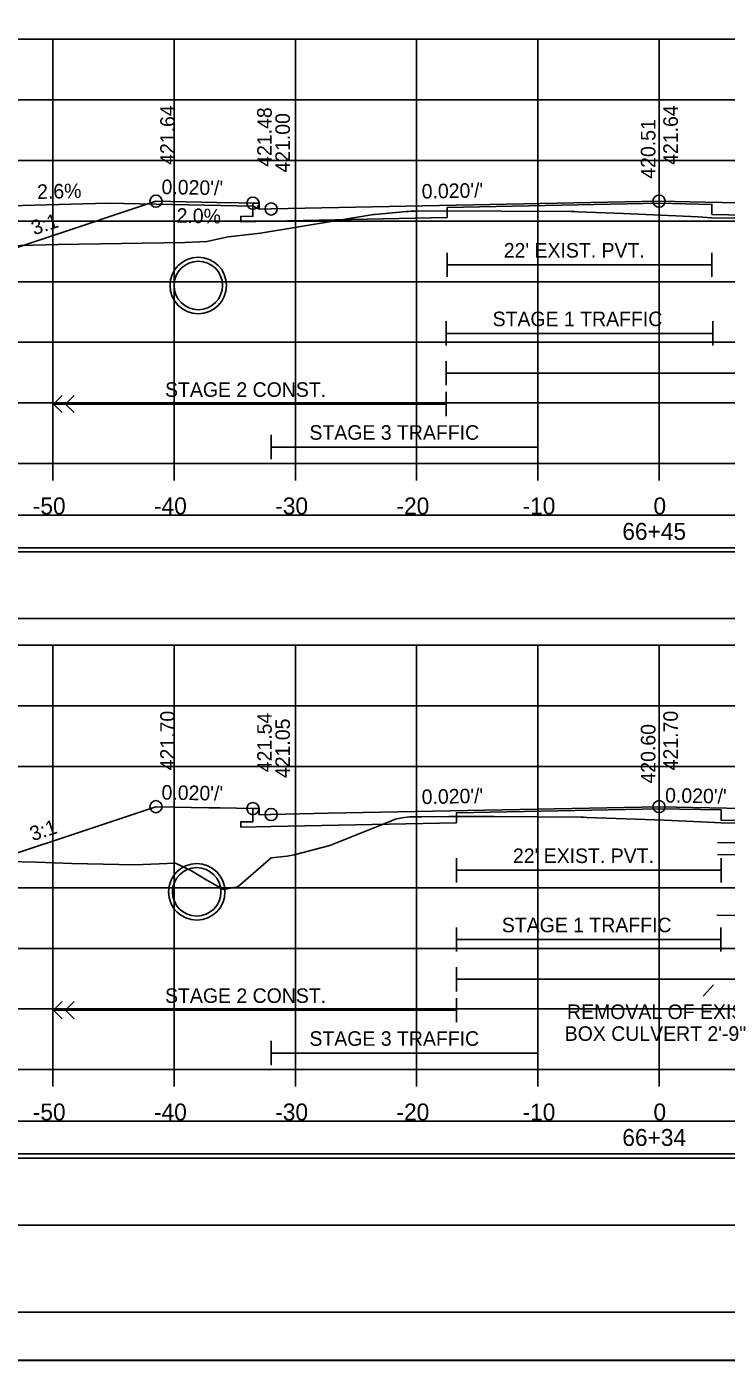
# Model space of a CAD drawing. Extents: x 1371057 to 1372761, y 380005 to 390517.
# Drawn here: x 1371842 to 1371899.8, y 385551.9 to 385661.9 of the extents above; entities that cross this region are included whole.
import ezdxf

# ---------------------------------------------------------------- set-up
doc = ezdxf.new("R2010")
doc.units = 0
for name, color, linetype in [('R_Alt Surface', 7, 'Continuous'), ('R_Axis', 7, 'Continuous'), ('R_Axis Annot', 7, 'Continuous'), ('R_Border', 7, 'Continuous'), ('R_Detour', 7, 'Continuous'), ('R_Draft', 7, 'Continuous'), ('R_Drive', 7, 'Continuous'), ('R_Exist Surface', 7, 'Continuous'), ('R_Fin Surface', 7, 'Continuous'), ('R_Grid', 7, 'Continuous'), ('R_No Plot', 7, 'Continuous'), ('R_Striping', 7, 'Continuous'), ('R_Water', 7, 'Continuous'), ('R_Xsect Elev', 7, 'Continuous'), ('R_Xsect Slope', 7, 'Continuous')]:
    doc.layers.add(name, color=color, linetype=linetype)

msp = doc.modelspace()

# ---------------------------------------------------------------- linework, layer by layer
at = {"layer": 'R_Alt Surface'}
for points in [[(1371927.71, 385647.33), (1371927.71, 385646.25), (1371928.71, 385646.23), (1371928.71, 385645.8), (1371926.21, 385645.85), (1371898.57, 385646.4), (1371898.57, 385647.23), (1371894.21, 385647.32), (1371876.72, 385646.97), (1371876.72, 385646.14), (1371862.21, 385645.85), (1371859.71, 385645.8), (1371859.71, 385646.23), (1371860.71, 385646.25), (1371860.71, 385647.33)], [(1371876.72, 385643.24), (1371876.72, 385641.24)], [(1371898.57, 385643.24), (1371898.57, 385641.24)], [(1371876.72, 385642.24), (1371898.57, 385642.24)], [(1371927.71, 385597.38), (1371927.71, 385596.3), (1371928.71, 385596.28), (1371928.71, 385595.85), (1371926.21, 385595.9), (1371899.33, 385596.44), (1371899.33, 385597.27), (1371894.21, 385597.37), (1371877.49, 385597.04), (1371877.49, 385596.21), (1371862.21, 385595.9), (1371859.71, 385595.85), (1371859.71, 385596.28), (1371860.71, 385596.3), (1371860.71, 385597.38)], [(1371877.49, 385593.29), (1371877.49, 385591.29)], [(1371899.33, 385593.29), (1371899.33, 385591.29)], [(1371877.49, 385592.29), (1371899.33, 385592.29)]]:
    msp.add_lwpolyline(points, dxfattribs=at)
at = {"layer": 'R_Axis'}
for p, q in [((1371744.21, 385625.85), (1372044.21, 385625.85)), ((1371844.21, 385624.45), (1371844.21, 385625.85)), ((1371854.21, 385624.45), (1371854.21, 385625.85)), ((1371864.21, 385624.45), (1371864.21, 385625.85)), ((1371874.21, 385624.45), (1371874.21, 385625.85)), ((1371884.21, 385624.45), (1371884.21, 385625.85)), ((1371894.21, 385624.45), (1371894.21, 385625.85)), ((1371744.21, 385575.85), (1372044.21, 385575.85)), ((1371844.21, 385574.45), (1371844.21, 385575.85)), ((1371854.21, 385574.45), (1371854.21, 385575.85)), ((1371864.21, 385574.45), (1371864.21, 385575.85)), ((1371874.21, 385574.45), (1371874.21, 385575.85)), ((1371884.21, 385574.45), (1371884.21, 385575.85)), ((1371894.21, 385574.45), (1371894.21, 385575.85))]:
    msp.add_line(p, q, dxfattribs=at)
at = {"layer": 'R_Border'}
msp.add_line((1372052.39, 385555.85), (1371736.21, 385555.85), dxfattribs=at)
at = {"layer": 'R_Detour'}
for points in [[(1371741.06, 385618.89), (1372047.37, 385618.89), (1372047.37, 385621.6), (1371741.06, 385621.6)], [(1371741.06, 385568.89), (1372047.37, 385568.89), (1372047.37, 385571.6), (1371741.06, 385571.6)]]:
    msp.add_lwpolyline(points, close=True, dxfattribs=at)
at = {"layer": 'R_Draft'}
for points in [[(1371741.12, 385613.05), (1372047.43, 385613.05), (1372047.43, 385618.57), (1371741.12, 385618.57)], [(1371741.12, 385563.02), (1372047.43, 385563.02), (1372047.43, 385568.55), (1371741.12, 385568.55)]]:
    msp.add_lwpolyline(points, close=True, dxfattribs=at)
at = {"layer": 'R_Drive'}
for p, q in [((1371848.72, 385647.32), (1371840.72, 385647.11)), ((1371860.72, 385647.08), (1371848.72, 385647.32)), ((1371861.22, 385646.83), (1371860.72, 385647.08))]:
    msp.add_line(p, q, dxfattribs=at)
at = {"layer": 'R_Exist Surface'}
for points in [[(1371834.23, 385643.63), (1371844.63, 385643.91), (1371855.08, 385644.09), (1371856.9, 385644.16), (1371858.67, 385644.54), (1371861.34, 385644.85), (1371870.66, 385646.39), (1371870.69, 385646.4), (1371870.7, 385646.4), (1371870.76, 385646.4), (1371873.37, 385646.64), (1371873.53, 385646.64), (1371873.75, 385646.67), (1371874.1, 385646.68), (1371876.72, 385646.7), (1371876.72, 385646.7), (1371876.8, 385646.7), (1371881.19, 385646.67), (1371886.99, 385646.64), (1371887.23, 385646.63), (1371887.47, 385646.62), (1371887.47, 385646.62), (1371891.29, 385646.47), (1371894.36, 385646.35), (1371897.45, 385646.19), (1371898.57, 385646.13), (1371900.45, 385646.09)], [(1371840.46, 385593.01), (1371842.86, 385592.97), (1371845.77, 385592.86), (1371850.95, 385592.74), (1371854.32, 385592.87), (1371855.63, 385592.24), (1371856.91, 385591.49), (1371858.28, 385590.72), (1371859.46, 385590.92), (1371862.21, 385593.32), (1371863.52, 385593.45), (1371864.11, 385593.58), (1371867.05, 385594.34), (1371872.13, 385596.38), (1371872.45, 385596.5), (1371873.01, 385596.61), (1371873.62, 385596.69), (1371874.63, 385596.7), (1371876.88, 385596.72), (1371877.49, 385596.73), (1371877.49, 385596.73), (1371877.49, 385596.73), (1371877.52, 385596.73), (1371877.63, 385596.73), (1371880.59, 385596.72), (1371887.79, 385596.68), (1371887.99, 385596.67), (1371888.26, 385596.66), (1371892.3, 385596.5), (1371894.62, 385596.43), (1371897.65, 385596.28), (1371899.33, 385596.22), (1371902.21, 385596.15)]]:
    msp.add_lwpolyline(points, dxfattribs=at)
at = {"layer": 'R_Fin Surface'}
for points in [[(1371834.51, 385641.42), (1371852.7, 385647.49), (1371852.71, 385647.49), (1371857.71, 385647.39), (1371857.71, 385647.39), (1371859.54, 385647.35), (1371860.71, 385647.33), (1371860.98, 385647.33), (1371861.21, 385647.33), (1371861.22, 385646.83), (1371862.21, 385646.85), (1371862.23, 385646.85), (1371889.95, 385647.41), (1371894.21, 385647.49), (1371898.02, 385647.41), (1371926.21, 385646.85)], [(1371834.26, 385591.39), (1371852.71, 385597.54), (1371857.07, 385597.45), (1371857.71, 385597.44), (1371858, 385597.44), (1371860.71, 385597.38), (1371861.14, 385597.38), (1371861.21, 385597.38), (1371861.22, 385596.88), (1371862.1, 385596.9), (1371862.21, 385596.9), (1371862.21, 385596.9), (1371866.92, 385597), (1371894.21, 385597.54), (1371926.21, 385596.9)]]:
    msp.add_lwpolyline(points, dxfattribs=at)
at = {"layer": 'R_Grid'}
for p, q in [((1371744.21, 385660.85), (1372044.21, 385660.85)), ((1371844.21, 385625.85), (1371844.21, 385660.85)), ((1371854.21, 385625.85), (1371854.21, 385660.85)), ((1371864.21, 385625.85), (1371864.21, 385660.85)), ((1371874.21, 385625.85), (1371874.21, 385660.85)), ((1371884.21, 385625.85), (1371884.21, 385660.85)), ((1371894.21, 385625.85), (1371894.21, 385660.85)), ((1371744.21, 385655.85), (1372044.21, 385655.85)), ((1371744.21, 385650.85), (1372044.21, 385650.85)), ((1371744.21, 385645.85), (1372044.21, 385645.85)), ((1371744.21, 385640.85), (1372044.21, 385640.85)), ((1371744.21, 385635.85), (1372044.21, 385635.85)), ((1371744.21, 385630.85), (1372044.21, 385630.85)), ((1371744.21, 385625.85), (1372044.21, 385625.85)), ((1371744.21, 385610.85), (1372044.21, 385610.85)), ((1371844.21, 385575.85), (1371844.21, 385610.85)), ((1371854.21, 385575.85), (1371854.21, 385610.85)), ((1371864.21, 385575.85), (1371864.21, 385610.85)), ((1371874.21, 385575.85), (1371874.21, 385610.85)), ((1371884.21, 385575.85), (1371884.21, 385610.85)), ((1371894.21, 385575.85), (1371894.21, 385610.85)), ((1371744.21, 385605.85), (1372044.21, 385605.85)), ((1371744.21, 385600.85), (1372044.21, 385600.85)), ((1371744.21, 385590.85), (1372044.21, 385590.85)), ((1371744.21, 385585.85), (1372044.21, 385585.85)), ((1371744.21, 385580.85), (1372044.21, 385580.85)), ((1371744.21, 385575.85), (1372044.21, 385575.85))]:
    msp.add_line(p, q, dxfattribs=at)
at = {"layer": 'R_No Plot'}
msp.add_line((1371723.81, 385551.87), (1372057.14, 385551.87), dxfattribs=at)
for points in [[(1371723.8, 385765.2), (1372057.14, 385765.2), (1372057.14, 385551.86), (1371723.8, 385551.86)], [(1371970.13, 385761.31), (1371989.75, 385761.31), (1371989.75, 385751.43), (1372005.86, 385751.43), (1372029.06, 385751.43), (1372029.18, 385723.27), (1372052.39, 385723.27), (1372052.39, 385555.85), (1371736.21, 385555.85), (1371736.21, 385761.31)]]:
    msp.add_lwpolyline(points, close=True, dxfattribs=at)
for centre, radius in [((1371852.71, 385647.49), 0.5), ((1371860.71, 385647.33), 0.5), ((1371894.21, 385647.49), 0.5), ((1371862.21, 385646.85), 0.5), ((1371856.2, 385640.54), 2.33), ((1371852.71, 385597.54), 0.5), ((1371894.21, 385597.54), 0.5), ((1371860.71, 385597.38), 0.5), ((1371862.21, 385596.9), 0.5), ((1371856.07, 385590.51), 2.33)]:
    msp.add_circle(centre, radius, dxfattribs=at)
at = {"layer": 'R_Striping'}
for p, q in [((1371876.64, 385637.58), (1371876.64, 385635.58)), ((1371876.64, 385636.58), (1371898.64, 385636.58)), ((1371898.64, 385637.58), (1371898.64, 385635.58)), ((1371876.64, 385634.3), (1371876.64, 385632.3)), ((1371876.64, 385633.3), (1371951.01, 385633.3)), ((1371844.26, 385630.75), (1371844.97, 385631.46)), ((1371845.26, 385630.75), (1371845.97, 385631.46)), ((1371876.64, 385631.75), (1371876.64, 385629.75)), ((1371844.26, 385630.75), (1371876.64, 385630.75)), ((1371844.97, 385630.05), (1371844.26, 385630.75)), ((1371845.97, 385630.05), (1371845.26, 385630.75)), ((1371862.21, 385628.21), (1371862.21, 385626.21)), ((1371884.21, 385628.21), (1371884.21, 385626.21)), ((1371884.21, 385627.21), (1371862.21, 385627.21)), ((1371877.51, 385587.58), (1371877.51, 385585.58)), ((1371899.3, 385587.58), (1371899.3, 385585.58)), ((1371877.51, 385586.58), (1371899.3, 385586.58)), ((1371877.51, 385584.3), (1371877.51, 385582.3)), ((1371877.51, 385583.3), (1371945.06, 385583.3)), ((1371877.51, 385581.75), (1371877.51, 385579.75)), ((1371844.26, 385580.75), (1371844.97, 385581.46)), ((1371844.26, 385580.75), (1371877.51, 385580.75)), ((1371844.97, 385580.05), (1371844.26, 385580.75)), ((1371845.26, 385580.75), (1371845.97, 385581.46)), ((1371845.97, 385580.05), (1371845.26, 385580.75)), ((1371862.21, 385578.21), (1371862.21, 385576.21)), ((1371884.21, 385577.21), (1371862.21, 385577.21)), ((1371884.21, 385578.21), (1371884.21, 385576.21))]:
    msp.add_line(p, q, dxfattribs=at)
at = {"layer": 'R_Water'}
for p, q in [((1371899.04, 385594.59), (1371907.8, 385594.49)), ((1371899.03, 385593.59), (1371907.79, 385593.49)), ((1371898.97, 385588.59), (1371907.73, 385588.49))]:
    msp.add_line(p, q, dxfattribs=at)
for centre in [(1371856.2, 385640.54), (1371856.07, 385590.51)]:
    msp.add_circle(centre, 2, dxfattribs=at)
at = {"layer": 'R_Xsect Elev'}
for p, q in [((1371894.21, 385646.35), (1371894.21, 385656.35)), ((1371894.21, 385596.45), (1371894.21, 385606.45)), ((1371898.7, 385582.85), (1371897.85, 385581.91))]:
    msp.add_line(p, q, dxfattribs=at)

# ---------------------------------------------------------------- texts
at = {"layer": 'R_Axis Annot'}
for s, p in [('-50', (1371842.55, 385621.65)), ('-40', (1371852.55, 385621.65)), ('-30', (1371862.55, 385621.65)), ('-20', (1371872.55, 385621.65)), ('-10', (1371882.95, 385621.65)), ('0', (1371893.75, 385621.65)), ('66+45', (1371891.18, 385619.55)), ('-50', (1371842.55, 385571.65)), ('-40', (1371852.55, 385571.65)), ('-30', (1371862.55, 385571.65)), ('-20', (1371872.55, 385571.65)), ('-10', (1371882.95, 385571.65)), ('0', (1371893.75, 385571.65)), ('66+34', (1371891.18, 385569.55))]:
    msp.add_text(s, height=1.4, dxfattribs=at).set_placement(p)
at = {"layer": 'R_Striping'}
for s, p in [('STAGE 1 TRAFFIC', (1371880.48, 385637.18)), ('STAGE 2 CONST.', (1371853.46, 385631.35)), ('STAGE 3 TRAFFIC', (1371865.37, 385627.81)), ('STAGE 1 TRAFFIC', (1371881.24, 385587.18)), ('STAGE 2 CONST.', (1371853.46, 385581.35)), ('STAGE 3 TRAFFIC', (1371865.37, 385577.81))]:
    msp.add_text(s, height=1.2, dxfattribs=at).set_placement(p)
at = {"layer": 'R_Water'}
for p in [(1371881.4, 385642.84), (1371882.16, 385592.89)]:
    msp.add_text("22' EXIST. PVT.", height=1.2, dxfattribs=at).set_placement(p)
at = {"layer": 'R_Xsect Elev'}
for s, rotation, p in [('421.64', 90, (1371854.26, 385650.49)), ('421.64', 90, (1371895.76, 385650.49)), ('421.48', 90, (1371862.26, 385650.33)), ('421.00', 90, (1371863.76, 385649.85)), ('420.51', 90, (1371893.91, 385649.35)), ('2.6%', 1.4894, (1371842.92, 385647.67)), ('2.0%', 358.8542, (1371854.4, 385645.72)), ('421.70', 90, (1371854.26, 385600.54)), ('421.54', 90, (1371862.26, 385600.38)), ('421.05', 90, (1371863.76, 385599.9)), ('421.70', 90, (1371895.76, 385600.54)), ('420.60', 90, (1371893.91, 385599.45))]:
    msp.add_text(s, height=1.2, rotation=rotation, dxfattribs=at).set_placement(p)
for s, p in [('REMOVAL OF EXIST. ', (1371886.62, 385580.02)), ('BOX CULVERT 2\'-9"', (1371886.43, 385578.22))]:
    msp.add_text(s, height=1.2, dxfattribs=at).set_placement(p)
at = {"layer": 'R_Xsect Slope'}
for s, rotation, p in [("0.020'/'", 358.8542, (1371853.16, 385648.08)), ("0.020'/'", 1.1458, (1371874.64, 385647.7)), ('3:1', 18.4354, (1371842.66, 385644.67)), ("0.020'/'", 358.8543, (1371853.16, 385598.13)), ("0.020'/'", 1.1458, (1371874.64, 385597.75)), ("0.020'/'", 358.8542, (1371894.7, 385597.89)), ('3:1', 18.4358, (1371842.54, 385594.68))]:
    msp.add_text(s, height=1.2, rotation=rotation, dxfattribs=at).set_placement(p)

doc.saveas('drawing.dxf')
